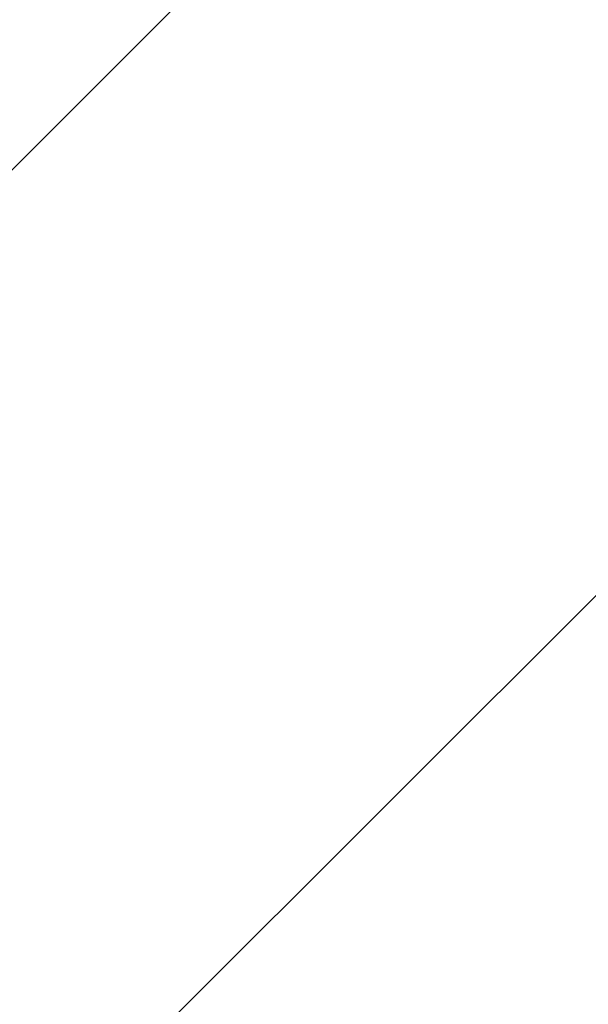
# Model space of a CAD drawing. Header units: millimetres. Extents: x -57642 to 5082813, y -177084 to 58112.
# Tile 958 of 1056: x 109183.8 to 109186.33, y -48082.81 to -48078.43. Entities that reach past the tile are written whole.
import ezdxf

# ---------------------------------------------------------------- set-up
doc = ezdxf.new("R2010")
doc.units = ezdxf.units.MM

msp = doc.modelspace()

# ---------------------------------------------------------------- hatches: boundary and pattern name
at = {"lineweight": 9}
h = msp.add_hatch(dxfattribs=at)
h.set_pattern_fill('ANSI33', color=256, scale=50)
h.set_pattern_definition([(45, (0, -1340.02), (-224.5064, 224.5064), []), (45, (224.5, -1340.02), (-224.5064, 224.5064), [158.75, -79.375])])
h.paths.add_polyline_path([(109576.98347, -47713.05646), (109142.98347, -47707.2569), (109142.98347, -47636.98964), (109008.33601, -47636.98964, -1), (108987.63094, -47636.98964), (108852.98347, -47636.98964), (108852.98347, -47902.76692), (108952.98347, -47902.76692), (108952.98347, -47912.76692), (108852.98347, -47912.76692), (108852.98347, -48072.76692), (108952.98347, -48072.76692), (108952.98347, -48082.7669), (109130.9978, -48082.76692, -0.4142135), (109127.99781, -48079.76692), (109127.99781, -48076.76692), (109174.39781, -48076.76692), (109174.39781, -48066.76692), (109299.48485, -48066.76692), (109299.48485, -48064.76692), (109459.48485, -48064.76692), (109577.25974, -48066.76692)])
h.paths.add_polyline_path([(109577.27224, -48082.76692), (109187.99781, -48082.76692), (109187.99781, -48116.76692), (109176.98347, -48116.76945), (109176.98343, -48260.05642), (109176.98331, -48521.69973), (109577.61507, -48521.69973)])
edge = h.paths.add_edge_path()
edge.add_line((109142.98347, -46516.26793), (109139.48347, -46516.26793))
edge.add_arc((109139.48347, -46512.76793), 3.5, 180, 270, ccw=False)
edge.add_line((109135.98347, -46512.76793), (109135.98347, -46496.76793))
edge.add_arc((109128.98347, -46496.76793), 7, 0, 90)
edge.add_line((109128.98347, -46489.76793), (109084.98347, -46489.76793))
edge.add_arc((109084.98347, -46487.76793), 2, 180, 270, ccw=False)
edge.add_line((109082.98347, -46487.76793), (109082.98347, -46484.76793))
edge.add_arc((109084.98347, -46484.76793), 2, 90, 180, ccw=False)
edge.add_line((109084.98347, -46482.76793), (108992.98347, -46482.76793))
edge.add_line((108992.98347, -46482.76793), (108992.98347, -46782.76793))
edge.add_line((108992.98347, -46782.76793), (108852.98347, -46782.76793))
edge.add_line((108852.98347, -46782.76793), (108852.98347, -47636.98964))
edge.add_line((108852.98347, -47636.98964), (108987.63094, -47636.98964))
edge.add_arc((108997.98347, -47636.98964), 10.35253, 0, 180, ccw=False)
edge.add_line((109008.33601, -47636.98964), (109142.98347, -47636.98964))
edge.add_line((109142.98347, -47636.98964), (109142.98347, -47131.80114))
edge.add_line((109142.98347, -47131.80114), (109095.4832, -47131.80114))
edge.add_line((109095.4832, -47131.80114), (109095.4832, -47128.66078))
edge.add_line((109095.4832, -47128.66078), (109142.98347, -47128.66078))
edge.add_line((109142.98347, -47128.66078), (109142.98347, -46516.26793))
h = msp.add_hatch(dxfattribs=at)
h.set_pattern_fill('ANSI31', color=256)
h.set_pattern_definition([(45, (14435.9293, -9532.9892), (-2.24506403, 2.24506403), [])])
h.paths.add_polyline_path([(109081.98347, -48090.26692), (109081.98347, -48087.76692), (109151.98347, -48087.76692), (109151.98347, -48157.76692), (109149.48347, -48157.76692, -0.4142136), (109144.98347, -48153.26692), (109144.98347, -48103.76692, 0.4142136), (109135.98347, -48094.76692), (109086.48347, -48094.76692, -0.4142136)])
h.paths.add_polyline_path([(109127.99781, -48079.76692), (109127.99781, -48076.76692), (109187.99781, -48076.76692), (109187.99781, -48116.76692), (109184.99781, -48116.76692, -0.4142136), (109181.99781, -48113.76692), (109181.99781, -48088.76692, 0.4142136), (109175.99781, -48082.76692), (109130.99781, -48082.76692, -0.4142136)])

doc.saveas('drawing.dxf')
